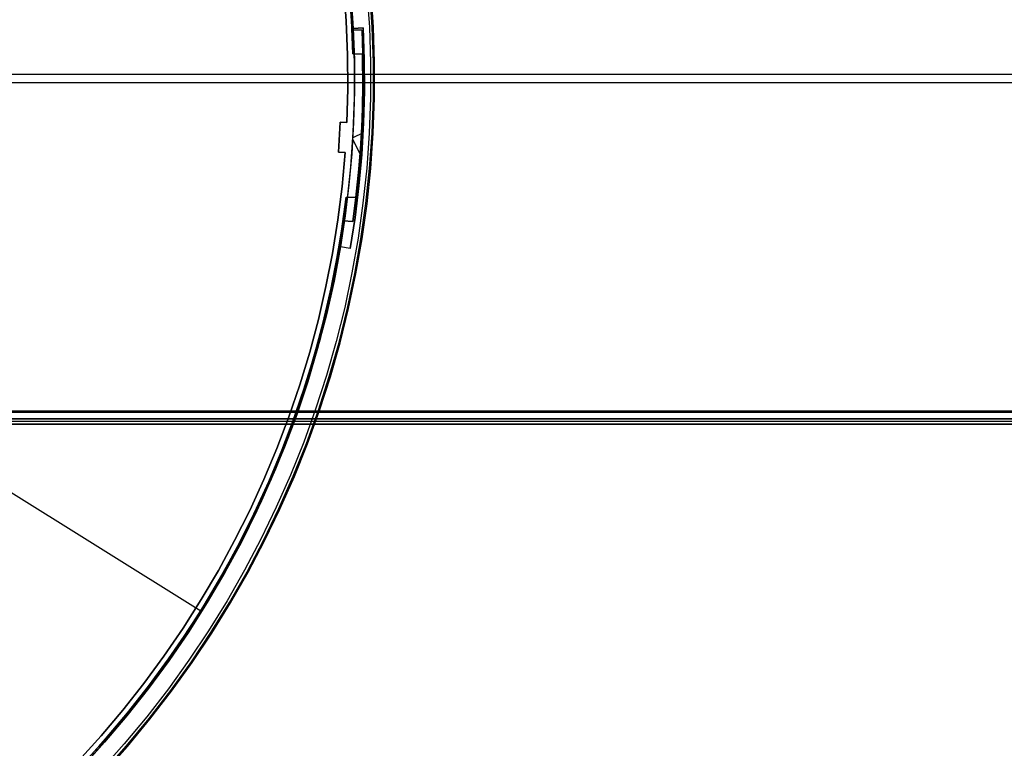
# Model space of a CAD drawing. Header units: millimetres. Extents: x 6038 to 7358, y -8545 to -7225.
# Tile 282 of 285: x 6798 to 6945, y -7985 to -7876. Entities that reach past the tile are written whole.
import ezdxf

# ---------------------------------------------------------------- set-up
doc = ezdxf.new("R2010")
doc.units = ezdxf.units.MM
doc.layers.add('color', color=7, linetype='Continuous')
doc.layers.add('luz', color=7, linetype='Continuous')

msp = doc.modelspace()

# ---------------------------------------------------------------- linework, layer by layer
at = {"color": 7, "true_color": 0xffffff}
for p, q in [((7358.32, -7884.02, 68.69), (6767.52, -7884.02, 68.69)), ((7358.32, -7885.26, 63.33), (6767.52, -7885.26, 63.33)), ((6728.32, -7934.2, 80.27), (7358.32, -7934.2, 80.27)), ((6728.32, -7934.2, 80.27), (7358.32, -7934.2, 80.27)), ((6728.32, -7934.43, 80.3), (7358.32, -7934.43, 80.3)), ((7358.32, -7935.4, 79.53), (6728.32, -7935.4, 79.53)), ((7358.32, -7935.4, 79.53), (6728.32, -7935.4, 79.53)), ((7358.32, -7935.44, 74.92), (6728.32, -7935.44, 74.92)), ((7358.32, -7935.44, 74.92), (6728.32, -7935.44, 74.92)), ((7358.32, -7935.8, 77.82), (6728.32, -7935.8, 77.82)), ((7358.32, -7936.19, 76.12), (6728.32, -7936.19, 76.12)), ((7358.32, -7936.19, 76.12), (6728.32, -7936.19, 76.12)), ((6728.32, -7936.22, 75.89), (7358.32, -7936.22, 75.89))]:
    msp.add_line(p, q, dxfattribs=at)
at = {"layer": 'color', "color": 254, "true_color": 0xcad1ee}
for p, q in [((6847.07, -7876.06, -11.27), (6846.69, -7871.03, -11.27)), ((6847.07, -7876.06, -11.27), (6846.69, -7871.03, -11.27)), ((6847.07, -7876.06, -30.6), (6846.69, -7871.03, -30.6)), ((6846.69, -7871.03, -20.93), (6847.07, -7876.06, -20.93)), ((6847.07, -7876.06, -30.6), (6846.69, -7871.03, -30.6)), ((6848.13, -7877.12, -35.8), (6847.78, -7871.96, -35.8)), ((6848.13, -7877.12, -35.8), (6847.78, -7871.96, -35.8)), ((6847.78, -7871.99, -30.6), (6848.13, -7877.16, -30.6)), ((6847.78, -7871.99, -33.2), (6848.13, -7877.16, -33.2)), ((6847.78, -7871.99, -30.6), (6848.13, -7877.16, -30.6)), ((6850.16, -7871.76, -10.54), (6850.52, -7877, -10.54)), ((6850.16, -7871.76, -10.54), (6850.52, -7877, -10.54)), ((6850.96, -7876.98, -10.91), (6850.6, -7871.72, -10.91)), ((6851.12, -7876.97, -11.46), (6850.77, -7871.7, -11.46)), ((6851.12, -7876.97, -35.8), (6850.77, -7871.7, -35.8)), ((6851.12, -7876.97, -11.46), (6850.77, -7871.7, -11.46)), ((6851.12, -7876.97, -35.8), (6850.77, -7871.7, -35.8)), ((6851.12, -7876.97, -23.63), (6850.77, -7871.7, -23.63)), ((6847.27, -7881.11, -11.27), (6847.07, -7876.06, -11.27)), ((6847.27, -7881.11, -11.27), (6847.07, -7876.06, -11.27)), ((6847.27, -7881.11, -30.6), (6847.07, -7876.06, -30.6)), ((6847.07, -7876.06, -20.93), (6847.27, -7881.11, -20.93)), ((6847.27, -7881.11, -30.6), (6847.07, -7876.06, -30.6)), ((6848.13, -7877.16, -30.6), (6849.61, -7877.09, -30.6)), ((6848.13, -7877.16, -34.1), (6849.61, -7877.09, -34.1)), ((6848.13, -7877.16, -30.6), (6849.61, -7877.09, -30.6)), ((6848.13, -7877.16, -34.1), (6849.61, -7877.09, -34.1)), ((6849.61, -7877.09, -32.35), (6848.13, -7877.16, -32.35)), ((6848.3, -7882.3, -35.8), (6848.13, -7877.12, -35.8)), ((6848.3, -7882.3, -35.8), (6848.13, -7877.12, -35.8)), ((6848.13, -7877.16, -34.1), (6848.29, -7881.83, -34.1)), ((6848.13, -7877.16, -30.6), (6848.13, -7877.16, -34.1)), ((6848.13, -7877.16, -34.1), (6848.29, -7881.83, -34.1)), ((6848.13, -7877.16, -30.6), (6848.13, -7877.16, -34.1)), ((6848.87, -7877.12, -34.1), (6848.87, -7877.12, -30.6)), ((6849.61, -7877.09, -30.6), (6849.77, -7881.8, -30.6)), ((6849.61, -7877.09, -30.6), (6849.77, -7881.8, -30.6)), ((6849.61, -7877.09, -34.1), (6849.61, -7877.09, -30.6)), ((6849.77, -7881.8, -34.1), (6849.61, -7877.09, -34.1)), ((6849.61, -7877.09, -32.35), (6849.77, -7881.8, -32.35)), ((6849.77, -7881.8, -34.1), (6849.61, -7877.09, -34.1)), ((6849.61, -7877.09, -34.1), (6849.61, -7877.09, -30.6)), ((6850.52, -7877, -10.54), (6850.69, -7882.26, -10.54)), ((6850.52, -7877, -10.54), (6850.69, -7882.26, -10.54)), ((6851.13, -7882.25, -10.91), (6850.96, -7876.98, -10.91)), ((6851.3, -7882.25, -11.46), (6851.12, -7876.97, -11.46)), ((6851.3, -7882.25, -35.8), (6851.12, -7876.97, -35.8)), ((6851.3, -7882.25, -11.46), (6851.12, -7876.97, -11.46)), ((6851.3, -7882.25, -35.8), (6851.12, -7876.97, -35.8)), ((6851.3, -7882.25, -23.63), (6851.12, -7876.97, -23.63)), ((6847.31, -7886.16, -11.27), (6847.27, -7881.11, -11.27)), ((6847.31, -7886.16, -11.27), (6847.27, -7881.11, -11.27)), ((6847.31, -7886.16, -30.6), (6847.27, -7881.11, -30.6)), ((6847.27, -7881.11, -20.93), (6847.31, -7886.16, -20.93)), ((6847.31, -7886.16, -30.6), (6847.27, -7881.11, -30.6)), ((6848.29, -7881.83, -34.1), (6848.31, -7886.51, -34.1)), ((6848.29, -7881.83, -34.1), (6848.31, -7886.51, -34.1)), ((6849.77, -7881.8, -30.6), (6849.79, -7886.53, -30.6)), ((6849.77, -7881.8, -30.6), (6849.79, -7886.53, -30.6)), ((6849.79, -7886.53, -34.1), (6849.77, -7881.8, -34.1)), ((6849.77, -7881.8, -32.35), (6849.79, -7886.53, -32.35)), ((6849.79, -7886.53, -34.1), (6849.77, -7881.8, -34.1)), ((6848.29, -7887.48, -35.8), (6848.3, -7882.3, -35.8)), ((6848.29, -7887.48, -35.8), (6848.3, -7882.3, -35.8)), ((6850.69, -7882.26, -10.54), (6850.68, -7887.52, -10.54)), ((6850.69, -7882.26, -10.54), (6850.68, -7887.52, -10.54)), ((6851.12, -7887.53, -10.91), (6851.13, -7882.25, -10.91)), ((6851.29, -7887.53, -11.46), (6851.3, -7882.25, -11.46)), ((6851.29, -7887.53, -35.8), (6851.3, -7882.25, -35.8)), ((6851.29, -7887.53, -11.46), (6851.3, -7882.25, -11.46)), ((6851.29, -7887.53, -35.8), (6851.3, -7882.25, -35.8)), ((6851.29, -7887.53, -23.63), (6851.3, -7882.25, -23.63)), ((6847.17, -7891.21, -11.27), (6847.31, -7886.16, -11.27)), ((6847.17, -7891.21, -11.27), (6847.31, -7886.16, -11.27)), ((6847.17, -7891.21, -30.6), (6847.31, -7886.16, -30.6)), ((6847.31, -7886.16, -20.93), (6847.17, -7891.21, -20.93)), ((6847.17, -7891.21, -30.6), (6847.31, -7886.16, -30.6)), ((6848.1, -7892.65, -35.8), (6848.29, -7887.48, -35.8)), ((6848.1, -7892.65, -35.8), (6848.29, -7887.48, -35.8)), ((6848.31, -7886.51, -34.1), (6848.17, -7891.18, -34.1)), ((6848.31, -7886.51, -34.1), (6848.17, -7891.18, -34.1)), ((6849.79, -7886.53, -30.6), (6849.66, -7891.24, -30.6)), ((6849.79, -7886.53, -30.6), (6849.66, -7891.24, -30.6)), ((6849.66, -7891.24, -34.1), (6849.79, -7886.53, -34.1)), ((6849.79, -7886.53, -32.35), (6849.66, -7891.24, -32.35)), ((6849.66, -7891.24, -34.1), (6849.79, -7886.53, -34.1)), ((6850.68, -7887.52, -10.54), (6850.49, -7892.78, -10.54)), ((6850.68, -7887.52, -10.54), (6850.49, -7892.78, -10.54)), ((6850.93, -7892.8, -10.91), (6851.12, -7887.53, -10.91)), ((6851.1, -7892.81, -11.46), (6851.29, -7887.53, -11.46)), ((6851.1, -7892.81, -35.8), (6851.29, -7887.53, -35.8)), ((6851.1, -7892.81, -11.46), (6851.29, -7887.53, -11.46)), ((6851.1, -7892.81, -35.8), (6851.29, -7887.53, -35.8)), ((6851.1, -7892.81, -23.63), (6851.29, -7887.53, -23.63)), ((6845.91, -7895.64, -10.84), (6846.17, -7891.15, -10.84)), ((6845.91, -7895.64, -10.84), (6846.17, -7891.15, -10.84)), ((6845.91, -7895.64, -30.6), (6846.17, -7891.15, -30.6)), ((6846.17, -7891.15, -20.72), (6845.91, -7895.64, -20.72)), ((6845.91, -7895.64, -30.6), (6846.17, -7891.15, -30.6)), ((6846.17, -7891.15, -10.84), (6847.17, -7891.21, -11.27)), ((6846.17, -7891.15, -30.6), (6846.17, -7891.15, -10.84)), ((6846.17, -7891.15, -30.6), (6847.17, -7891.21, -30.6)), ((6846.17, -7891.15, -30.6), (6846.17, -7891.15, -10.84)), ((6846.17, -7891.15, -30.6), (6847.17, -7891.21, -30.6)), ((6846.17, -7891.15, -10.84), (6847.17, -7891.21, -11.27)), ((6847.17, -7891.21, -20.72), (6846.17, -7891.15, -20.72)), ((6846.67, -7891.18, -30.6), (6846.67, -7891.18, -11.06)), ((6847.17, -7891.21, -11.27), (6847.17, -7891.21, -30.6)), ((6847.17, -7891.21, -11.27), (6847.17, -7891.21, -30.6)), ((6848.17, -7891.18, -34.1), (6847.9, -7895.85, -34.1)), ((6848.17, -7891.18, -34.1), (6847.9, -7895.85, -34.1)), ((6849.66, -7891.24, -30.6), (6849.38, -7895.96, -30.6)), ((6849.66, -7891.24, -30.6), (6849.38, -7895.96, -30.6)), ((6849.38, -7895.96, -34.1), (6849.66, -7891.24, -34.1)), ((6849.66, -7891.24, -32.35), (6849.38, -7895.96, -32.35)), ((6849.38, -7895.96, -34.1), (6849.66, -7891.24, -34.1)), ((6846.06, -7893.4, -10.84), (6846.06, -7893.4, -30.6)), ((6847.74, -7897.82, -35.8), (6848.1, -7892.65, -35.8)), ((6847.74, -7897.82, -35.8), (6848.1, -7892.65, -35.8)), ((6849.35, -7896.31, -34.1), (6848.04, -7893.7, -34.1)), ((6849.58, -7892.74, -34.1), (6848.06, -7893.51, -34.1)), ((6849.54, -7893.6, -30.6), (6849.54, -7893.6, -34.1)), ((6850.49, -7892.78, -10.54), (6850.12, -7898.03, -10.54)), ((6850.49, -7892.78, -10.54), (6850.12, -7898.03, -10.54)), ((6850.56, -7898.07, -10.91), (6850.93, -7892.8, -10.91)), ((6850.73, -7898.08, -11.46), (6851.1, -7892.81, -11.46)), ((6850.73, -7898.08, -35.8), (6851.1, -7892.81, -35.8)), ((6850.73, -7898.08, -11.46), (6851.1, -7892.81, -11.46)), ((6850.73, -7898.08, -35.8), (6851.1, -7892.81, -35.8)), ((6850.73, -7898.08, -23.63), (6851.1, -7892.81, -23.63)), ((6846.91, -7895.7, -11.27), (6845.91, -7895.64, -10.84)), ((6845.91, -7895.64, -10.84), (6845.91, -7895.64, -30.6)), ((6846.91, -7895.7, -30.6), (6845.91, -7895.64, -30.6)), ((6845.91, -7895.64, -10.84), (6845.91, -7895.64, -30.6)), ((6846.91, -7895.7, -11.27), (6845.91, -7895.64, -10.84)), ((6846.91, -7895.7, -30.6), (6845.91, -7895.64, -30.6)), ((6845.91, -7895.64, -20.72), (6846.91, -7895.7, -20.72)), ((6846.41, -7895.67, -30.6), (6846.41, -7895.67, -11.06)), ((6846.45, -7900.73, -11.27), (6846.91, -7895.7, -11.27)), ((6846.45, -7900.73, -11.27), (6846.91, -7895.7, -11.27)), ((6846.45, -7900.73, -30.6), (6846.91, -7895.7, -30.6)), ((6846.91, -7895.7, -20.93), (6846.45, -7900.73, -20.93)), ((6846.45, -7900.73, -30.6), (6846.91, -7895.7, -30.6)), ((6846.91, -7895.7, -30.6), (6846.91, -7895.7, -11.27)), ((6846.91, -7895.7, -30.6), (6846.91, -7895.7, -11.27)), ((6847.9, -7895.85, -34.1), (6847.48, -7900.5, -34.1)), ((6847.9, -7895.85, -34.1), (6847.48, -7900.5, -34.1)), ((6849.38, -7895.96, -30.6), (6848.95, -7900.66, -30.6)), ((6849.38, -7895.96, -30.6), (6848.95, -7900.66, -30.6)), ((6848.95, -7900.66, -34.1), (6849.38, -7895.96, -34.1)), ((6849.38, -7895.96, -32.35), (6848.95, -7900.66, -32.35)), ((6848.95, -7900.66, -34.1), (6849.38, -7895.96, -34.1)), ((6847.2, -7902.97, -35.8), (6847.74, -7897.82, -35.8)), ((6847.2, -7902.97, -35.8), (6847.74, -7897.82, -35.8)), ((6850.12, -7898.03, -10.54), (6849.57, -7903.26, -10.54)), ((6850.12, -7898.03, -10.54), (6849.57, -7903.26, -10.54)), ((6850.01, -7903.31, -10.91), (6850.56, -7898.07, -10.91)), ((6850.17, -7903.33, -11.46), (6850.73, -7898.08, -11.46)), ((6850.17, -7903.33, -35.8), (6850.73, -7898.08, -35.8)), ((6850.17, -7903.33, -11.46), (6850.73, -7898.08, -11.46)), ((6850.17, -7903.33, -35.8), (6850.73, -7898.08, -35.8)), ((6850.17, -7903.33, -23.63), (6850.73, -7898.08, -23.63)), ((6845.82, -7905.74, -11.27), (6846.45, -7900.73, -11.27)), ((6845.82, -7905.74, -11.27), (6846.45, -7900.73, -11.27)), ((6845.82, -7905.74, -30.6), (6846.45, -7900.73, -30.6)), ((6846.45, -7900.73, -20.93), (6845.82, -7905.74, -20.93)), ((6845.82, -7905.74, -30.6), (6846.45, -7900.73, -30.6)), ((6847.48, -7900.5, -34.1), (6846.91, -7905.14, -34.1)), ((6847.48, -7900.5, -34.1), (6846.91, -7905.14, -34.1)), ((6848.95, -7900.66, -30.6), (6848.38, -7905.35, -30.6)), ((6848.95, -7900.66, -30.6), (6848.38, -7905.35, -30.6)), ((6848.38, -7905.35, -34.1), (6848.95, -7900.66, -34.1)), ((6848.95, -7900.66, -32.35), (6848.38, -7905.35, -32.35)), ((6848.38, -7905.35, -34.1), (6848.95, -7900.66, -34.1)), ((6846.48, -7908.1, -35.8), (6847.2, -7902.97, -35.8)), ((6846.48, -7908.1, -35.8), (6847.2, -7902.97, -35.8)), ((6849.57, -7903.26, -10.54), (6848.84, -7908.47, -10.54)), ((6849.57, -7903.26, -10.54), (6848.84, -7908.47, -10.54)), ((6849.27, -7908.54, -10.91), (6850.01, -7903.31, -10.91)), ((6849.44, -7908.56, -11.46), (6850.17, -7903.33, -11.46)), ((6849.44, -7908.56, -35.8), (6850.17, -7903.33, -35.8)), ((6849.44, -7908.56, -11.46), (6850.17, -7903.33, -11.46)), ((6849.44, -7908.56, -35.8), (6850.17, -7903.33, -35.8)), ((6849.44, -7908.56, -23.63), (6850.17, -7903.33, -23.63)), ((6846.91, -7905.14, -34.1), (6846.2, -7909.76, -34.1)), ((6846.91, -7905.14, -34.1), (6846.2, -7909.76, -34.1)), ((6848.38, -7905.35, -30.6), (6847.66, -7910.01, -30.6)), ((6848.38, -7905.35, -30.6), (6847.66, -7910.01, -30.6)), ((6847.66, -7910.01, -34.1), (6848.38, -7905.35, -34.1)), ((6848.38, -7905.35, -32.35), (6847.66, -7910.01, -32.35)), ((6847.66, -7910.01, -34.1), (6848.38, -7905.35, -34.1)), ((6845.02, -7910.73, -11.27), (6845.82, -7905.74, -11.27)), ((6845.02, -7910.73, -11.27), (6845.82, -7905.74, -11.27)), ((6845.02, -7910.73, -30.6), (6845.82, -7905.74, -30.6)), ((6845.82, -7905.74, -20.93), (6845.02, -7910.73, -20.93)), ((6845.02, -7910.73, -30.6), (6845.82, -7905.74, -30.6)), ((6845.58, -7913.2, -35.8), (6846.48, -7908.1, -35.8)), ((6845.58, -7913.2, -35.8), (6846.48, -7908.1, -35.8)), ((6846.2, -7909.76, -30.6), (6845.25, -7914.86, -30.6)), ((6846.2, -7909.76, -33.2), (6845.25, -7914.86, -33.2)), ((6846.2, -7909.76, -30.6), (6845.25, -7914.86, -30.6)), ((6846.2, -7909.76, -34.1), (6846.2, -7909.76, -30.6)), ((6847.66, -7910.01, -30.6), (6846.2, -7909.76, -30.6)), ((6846.2, -7909.76, -34.1), (6846.2, -7909.76, -30.6)), ((6847.66, -7910.01, -34.1), (6846.2, -7909.76, -34.1)), ((6847.66, -7910.01, -30.6), (6846.2, -7909.76, -30.6)), ((6847.66, -7910.01, -32.35), (6846.2, -7909.76, -32.35)), ((6847.66, -7910.01, -34.1), (6846.2, -7909.76, -34.1)), ((6848.84, -7908.47, -10.54), (6847.93, -7913.65, -10.54)), ((6848.84, -7908.47, -10.54), (6847.93, -7913.65, -10.54)), ((6848.36, -7913.73, -10.91), (6849.27, -7908.54, -10.91)), ((6848.52, -7913.77, -11.46), (6849.44, -7908.56, -11.46)), ((6848.52, -7913.77, -35.8), (6849.44, -7908.56, -35.8)), ((6848.52, -7913.77, -11.46), (6849.44, -7908.56, -11.46)), ((6848.52, -7913.77, -35.8), (6849.44, -7908.56, -35.8)), ((6848.52, -7913.77, -23.63), (6849.44, -7908.56, -23.63)), ((6844.05, -7915.69, -11.27), (6845.02, -7910.73, -11.27)), ((6844.05, -7915.69, -11.27), (6845.02, -7910.73, -11.27)), ((6844.05, -7915.69, -30.6), (6845.02, -7910.73, -30.6)), ((6845.02, -7910.73, -20.93), (6844.05, -7915.69, -20.93)), ((6844.05, -7915.69, -30.6), (6845.02, -7910.73, -30.6)), ((6846.93, -7909.89, -34.1), (6846.93, -7909.89, -30.6)), ((6847.66, -7910.01, -30.6), (6847.66, -7910.01, -34.1)), ((6847.66, -7910.01, -30.6), (6847.66, -7910.01, -34.1)), ((6844.51, -7918.26, -35.8), (6845.58, -7913.2, -35.8)), ((6844.51, -7918.26, -35.8), (6845.58, -7913.2, -35.8)), ((6847.93, -7913.65, -10.54), (6846.84, -7918.8, -10.54)), ((6847.93, -7913.65, -10.54), (6846.84, -7918.8, -10.54)), ((6847.27, -7918.9, -10.91), (6848.36, -7913.73, -10.91)), ((6847.43, -7918.93, -11.46), (6848.52, -7913.77, -11.46)), ((6847.43, -7918.93, -35.8), (6848.52, -7913.77, -35.8)), ((6847.43, -7918.93, -11.46), (6848.52, -7913.77, -11.46)), ((6847.43, -7918.93, -35.8), (6848.52, -7913.77, -35.8)), ((6847.43, -7918.93, -23.63), (6848.52, -7913.77, -23.63)), ((6842.92, -7920.61, -11.27), (6844.05, -7915.69, -11.27)), ((6842.92, -7920.61, -11.27), (6844.05, -7915.69, -11.27)), ((6842.92, -7920.61, -30.6), (6844.05, -7915.69, -30.6)), ((6844.05, -7915.69, -20.93), (6842.92, -7920.61, -20.93)), ((6842.92, -7920.61, -30.6), (6844.05, -7915.69, -30.6)), ((6845.25, -7914.86, -30.6), (6844.12, -7919.91, -30.6)), ((6845.25, -7914.86, -33.2), (6844.12, -7919.91, -33.2)), ((6845.25, -7914.86, -30.6), (6844.12, -7919.91, -30.6)), ((6843.26, -7923.29, -35.8), (6844.51, -7918.26, -35.8)), ((6843.26, -7923.29, -35.8), (6844.51, -7918.26, -35.8)), ((6844.12, -7919.91, -30.6), (6842.81, -7924.93, -30.6)), ((6844.12, -7919.91, -33.2), (6842.81, -7924.93, -33.2)), ((6844.12, -7919.91, -30.6), (6842.81, -7924.93, -30.6)), ((6846.84, -7918.8, -10.54), (6845.57, -7923.9, -10.54)), ((6846.84, -7918.8, -10.54), (6845.57, -7923.9, -10.54)), ((6846, -7924.02, -10.91), (6847.27, -7918.9, -10.91)), ((6846.16, -7924.06, -11.46), (6847.43, -7918.93, -11.46)), ((6846.16, -7924.06, -35.8), (6847.43, -7918.93, -35.8)), ((6846.16, -7924.06, -11.46), (6847.43, -7918.93, -11.46)), ((6846.16, -7924.06, -35.8), (6847.43, -7918.93, -35.8)), ((6846.16, -7924.06, -23.63), (6847.43, -7918.93, -23.63)), ((6841.62, -7925.49, -11.27), (6842.92, -7920.61, -11.27)), ((6841.62, -7925.49, -11.27), (6842.92, -7920.61, -11.27)), ((6841.62, -7925.49, -30.6), (6842.92, -7920.61, -30.6)), ((6842.92, -7920.61, -20.93), (6841.62, -7925.49, -20.93)), ((6841.62, -7925.49, -30.6), (6842.92, -7920.61, -30.6)), ((6841.84, -7928.27, -35.8), (6843.26, -7923.29, -35.8)), ((6841.84, -7928.27, -35.8), (6843.26, -7923.29, -35.8)), ((6845.57, -7923.9, -10.54), (6844.13, -7928.96, -10.54)), ((6845.57, -7923.9, -10.54), (6844.13, -7928.96, -10.54)), ((6844.55, -7929.09, -10.91), (6846, -7924.02, -10.91)), ((6844.71, -7929.14, -11.46), (6846.16, -7924.06, -11.46)), ((6844.71, -7929.14, -35.8), (6846.16, -7924.06, -35.8)), ((6844.71, -7929.14, -11.46), (6846.16, -7924.06, -11.46)), ((6844.71, -7929.14, -35.8), (6846.16, -7924.06, -35.8)), ((6844.71, -7929.14, -23.63), (6846.16, -7924.06, -23.63)), ((6840.15, -7930.32, -11.27), (6841.62, -7925.49, -11.27)), ((6840.15, -7930.32, -11.27), (6841.62, -7925.49, -11.27)), ((6840.15, -7930.32, -30.6), (6841.62, -7925.49, -30.6)), ((6841.62, -7925.49, -20.93), (6840.15, -7930.32, -20.93)), ((6840.15, -7930.32, -30.6), (6841.62, -7925.49, -30.6)), ((6842.81, -7924.93, -30.6), (6841.34, -7929.89, -30.6)), ((6842.81, -7924.93, -33.2), (6841.34, -7929.89, -33.2)), ((6842.81, -7924.93, -30.6), (6841.34, -7929.89, -30.6)), ((6840.25, -7933.19, -35.8), (6841.84, -7928.27, -35.8)), ((6840.25, -7933.19, -35.8), (6841.84, -7928.27, -35.8)), ((6844.13, -7928.96, -10.54), (6842.51, -7933.97, -10.54)), ((6844.13, -7928.96, -10.54), (6842.51, -7933.97, -10.54)), ((6838.52, -7935.1, -11.27), (6840.15, -7930.32, -11.27)), ((6838.52, -7935.1, -11.27), (6840.15, -7930.32, -11.27)), ((6838.52, -7935.1, -30.6), (6840.15, -7930.32, -30.6)), ((6840.15, -7930.32, -20.93), (6838.52, -7935.1, -20.93)), ((6838.52, -7935.1, -30.6), (6840.15, -7930.32, -30.6)), ((6841.34, -7929.89, -30.6), (6839.69, -7934.81, -30.6)), ((6841.34, -7929.89, -33.2), (6839.69, -7934.81, -33.2)), ((6841.34, -7929.89, -30.6), (6839.69, -7934.81, -30.6)), ((6842.93, -7934.11, -10.91), (6844.55, -7929.09, -10.91)), ((6843.09, -7934.17, -11.46), (6844.71, -7929.14, -11.46)), ((6843.09, -7934.17, -35.8), (6844.71, -7929.14, -35.8)), ((6843.09, -7934.17, -11.46), (6844.71, -7929.14, -11.46)), ((6843.09, -7934.17, -35.8), (6844.71, -7929.14, -35.8)), ((6843.09, -7934.17, -23.63), (6844.71, -7929.14, -23.63)), ((6838.49, -7938.06, -35.8), (6840.25, -7933.19, -35.8)), ((6838.49, -7938.06, -35.8), (6840.25, -7933.19, -35.8)), ((6839.69, -7934.81, -30.6), (6837.87, -7939.66, -30.6)), ((6839.69, -7934.81, -33.2), (6837.87, -7939.66, -33.2)), ((6839.69, -7934.81, -30.6), (6837.87, -7939.66, -30.6)), ((6842.51, -7933.97, -10.54), (6840.73, -7938.92, -10.54)), ((6842.51, -7933.97, -10.54), (6840.73, -7938.92, -10.54)), ((6841.14, -7939.07, -10.91), (6842.93, -7934.11, -10.91)), ((6841.29, -7939.13, -11.46), (6843.09, -7934.17, -11.46)), ((6841.29, -7939.13, -35.8), (6843.09, -7934.17, -35.8)), ((6841.29, -7939.13, -11.46), (6843.09, -7934.17, -11.46)), ((6841.29, -7939.13, -35.8), (6843.09, -7934.17, -35.8)), ((6841.29, -7939.13, -23.63), (6843.09, -7934.17, -23.63)), ((6836.73, -7939.83, -11.27), (6838.52, -7935.1, -11.27)), ((6836.73, -7939.83, -11.27), (6838.52, -7935.1, -11.27)), ((6836.73, -7939.83, -30.6), (6838.52, -7935.1, -30.6)), ((6838.52, -7935.1, -20.93), (6836.73, -7939.83, -20.93)), ((6836.73, -7939.83, -30.6), (6838.52, -7935.1, -30.6)), ((6836.56, -7942.87, -35.8), (6838.49, -7938.06, -35.8)), ((6836.56, -7942.87, -35.8), (6838.49, -7938.06, -35.8)), ((6840.73, -7938.92, -10.54), (6838.77, -7943.8, -10.54)), ((6840.73, -7938.92, -10.54), (6838.77, -7943.8, -10.54)), ((6839.18, -7943.97, -10.91), (6841.14, -7939.07, -10.91)), ((6839.33, -7944.04, -11.46), (6841.29, -7939.13, -11.46)), ((6839.33, -7944.04, -35.8), (6841.29, -7939.13, -35.8)), ((6839.33, -7944.04, -11.46), (6841.29, -7939.13, -11.46)), ((6839.33, -7944.04, -35.8), (6841.29, -7939.13, -35.8)), ((6839.33, -7944.04, -23.63), (6841.29, -7939.13, -23.63)), ((6834.78, -7944.49, -11.27), (6836.73, -7939.83, -11.27)), ((6834.78, -7944.49, -11.27), (6836.73, -7939.83, -11.27)), ((6834.78, -7944.49, -30.6), (6836.73, -7939.83, -30.6)), ((6836.73, -7939.83, -20.93), (6834.78, -7944.49, -20.93)), ((6834.78, -7944.49, -30.6), (6836.73, -7939.83, -30.6)), ((6837.87, -7939.66, -30.6), (6835.89, -7944.44, -30.6)), ((6837.87, -7939.66, -33.2), (6835.89, -7944.44, -33.2)), ((6837.87, -7939.66, -30.6), (6835.89, -7944.44, -30.6)), ((6834.47, -7947.61, -35.8), (6836.56, -7942.87, -35.8)), ((6834.47, -7947.61, -35.8), (6836.56, -7942.87, -35.8)), ((6832.68, -7949.08, -11.27), (6834.78, -7944.49, -11.27)), ((6832.68, -7949.08, -11.27), (6834.78, -7944.49, -11.27)), ((6832.68, -7949.08, -30.6), (6834.78, -7944.49, -30.6)), ((6834.78, -7944.49, -20.93), (6832.68, -7949.08, -20.93)), ((6832.68, -7949.08, -30.6), (6834.78, -7944.49, -30.6)), ((6835.89, -7944.44, -30.6), (6833.74, -7949.16, -30.6)), ((6835.89, -7944.44, -33.2), (6833.74, -7949.16, -33.2)), ((6835.89, -7944.44, -30.6), (6833.74, -7949.16, -30.6)), ((6838.77, -7943.8, -10.54), (6836.64, -7948.61, -10.54)), ((6838.77, -7943.8, -10.54), (6836.64, -7948.61, -10.54)), ((6837.04, -7948.8, -10.91), (6839.18, -7943.97, -10.91)), ((6837.19, -7948.87, -11.46), (6839.33, -7944.04, -11.46)), ((6837.19, -7948.87, -35.8), (6839.33, -7944.04, -35.8)), ((6837.19, -7948.87, -11.46), (6839.33, -7944.04, -11.46)), ((6837.19, -7948.87, -35.8), (6839.33, -7944.04, -35.8)), ((6837.19, -7948.87, -23.63), (6839.33, -7944.04, -23.63)), ((6832.22, -7952.27, -35.8), (6834.47, -7947.61, -35.8)), ((6832.22, -7952.27, -35.8), (6834.47, -7947.61, -35.8)), ((6830.42, -7953.59, -11.27), (6832.68, -7949.08, -11.27)), ((6830.42, -7953.59, -11.27), (6832.68, -7949.08, -11.27)), ((6830.42, -7953.59, -30.6), (6832.68, -7949.08, -30.6)), ((6832.68, -7949.08, -20.93), (6830.42, -7953.59, -20.93)), ((6830.42, -7953.59, -30.6), (6832.68, -7949.08, -30.6)), ((6833.74, -7949.16, -30.6), (6831.44, -7953.8, -30.6)), ((6833.74, -7949.16, -33.2), (6831.44, -7953.8, -33.2)), ((6833.74, -7949.16, -30.6), (6831.44, -7953.8, -30.6)), ((6836.64, -7948.61, -10.54), (6834.35, -7953.35, -10.54)), ((6836.64, -7948.61, -10.54), (6834.35, -7953.35, -10.54)), ((6834.75, -7953.55, -10.91), (6837.04, -7948.8, -10.91)), ((6834.9, -7953.62, -11.46), (6837.19, -7948.87, -11.46)), ((6834.9, -7953.62, -35.8), (6837.19, -7948.87, -35.8)), ((6834.9, -7953.62, -11.46), (6837.19, -7948.87, -11.46)), ((6834.9, -7953.62, -35.8), (6837.19, -7948.87, -35.8)), ((6834.9, -7953.62, -23.63), (6837.19, -7948.87, -23.63)), ((6829.8, -7956.85, -35.8), (6832.22, -7952.27, -35.8)), ((6829.8, -7956.85, -35.8), (6832.22, -7952.27, -35.8)), ((6828, -7958.03, -11.27), (6830.42, -7953.59, -11.27)), ((6828, -7958.03, -11.27), (6830.42, -7953.59, -11.27)), ((6828, -7958.03, -30.6), (6830.42, -7953.59, -30.6)), ((6830.42, -7953.59, -20.93), (6828, -7958.03, -20.93)), ((6828, -7958.03, -30.6), (6830.42, -7953.59, -30.6)), ((6831.44, -7953.8, -30.6), (6828.97, -7958.36, -30.6)), ((6831.44, -7953.8, -33.2), (6828.97, -7958.36, -33.2)), ((6831.44, -7953.8, -30.6), (6828.97, -7958.36, -30.6)), ((6834.35, -7953.35, -10.54), (6831.9, -7958, -10.54)), ((6834.35, -7953.35, -10.54), (6831.9, -7958, -10.54)), ((6832.29, -7958.22, -10.91), (6834.75, -7953.55, -10.91)), ((6832.43, -7958.3, -11.46), (6834.9, -7953.62, -11.46)), ((6832.43, -7958.3, -35.8), (6834.9, -7953.62, -35.8)), ((6832.43, -7958.3, -11.46), (6834.9, -7953.62, -11.46)), ((6832.43, -7958.3, -35.8), (6834.9, -7953.62, -35.8)), ((6832.43, -7958.3, -23.63), (6834.9, -7953.62, -23.63)), ((6827.24, -7961.35, -35.8), (6829.8, -7956.85, -35.8)), ((6827.24, -7961.35, -35.8), (6829.8, -7956.85, -35.8)), ((6825.44, -7962.38, -11.27), (6828, -7958.03, -11.27)), ((6825.44, -7962.38, -11.27), (6828, -7958.03, -11.27)), ((6825.44, -7962.38, -30.6), (6828, -7958.03, -30.6)), ((6828, -7958.03, -20.93), (6825.44, -7962.38, -20.93)), ((6825.44, -7962.38, -30.6), (6828, -7958.03, -30.6)), ((6831.9, -7958, -10.54), (6829.29, -7962.57, -10.54)), ((6831.9, -7958, -10.54), (6829.29, -7962.57, -10.54)), ((6829.67, -7962.8, -10.91), (6832.29, -7958.22, -10.91)), ((6829.81, -7962.88, -11.46), (6832.43, -7958.3, -11.46)), ((6829.81, -7962.88, -35.8), (6832.43, -7958.3, -35.8)), ((6829.81, -7962.88, -11.46), (6832.43, -7958.3, -11.46)), ((6829.81, -7962.88, -35.8), (6832.43, -7958.3, -35.8)), ((6829.81, -7962.88, -23.63), (6832.43, -7958.3, -23.63)), ((6828.97, -7958.36, -30.6), (6826.35, -7962.82, -30.6)), ((6828.97, -7958.36, -33.2), (6826.35, -7962.82, -33.2)), ((6828.97, -7958.36, -30.6), (6826.35, -7962.82, -30.6)), ((6822.74, -7966.65, -11.27), (6825.44, -7962.38, -11.27)), ((6822.74, -7966.65, -11.27), (6825.44, -7962.38, -11.27)), ((6822.74, -7966.65, -30.6), (6825.44, -7962.38, -30.6)), ((6825.44, -7962.38, -20.93), (6822.74, -7966.65, -20.93)), ((6822.74, -7966.65, -30.6), (6825.44, -7962.38, -30.6)), ((6824.51, -7965.75, -35.8), (6827.24, -7961.35, -35.8)), ((6824.51, -7965.75, -35.8), (6827.24, -7961.35, -35.8)), ((6829.29, -7962.57, -10.54), (6826.52, -7967.04, -10.54)), ((6829.29, -7962.57, -10.54), (6826.52, -7967.04, -10.54)), ((6826.35, -7962.82, -30.6), (6823.57, -7967.2, -30.6)), ((6826.35, -7962.82, -33.2), (6823.57, -7967.2, -33.2)), ((6826.35, -7962.82, -30.6), (6823.57, -7967.2, -30.6)), ((6826.9, -7967.28, -10.91), (6829.67, -7962.8, -10.91)), ((6827.04, -7967.37, -11.46), (6829.81, -7962.88, -11.46)), ((6827.04, -7967.37, -35.8), (6829.81, -7962.88, -35.8)), ((6827.04, -7967.37, -11.46), (6829.81, -7962.88, -11.46)), ((6827.04, -7967.37, -35.8), (6829.81, -7962.88, -35.8)), ((6827.04, -7967.37, -23.63), (6829.81, -7962.88, -23.63)), ((6819.88, -7970.82, -11.27), (6822.74, -7966.65, -11.27)), ((6819.88, -7970.82, -11.27), (6822.74, -7966.65, -11.27)), ((6819.88, -7970.82, -30.6), (6822.74, -7966.65, -30.6)), ((6822.74, -7966.65, -20.93), (6819.88, -7970.82, -20.93)), ((6819.88, -7970.82, -30.6), (6822.74, -7966.65, -30.6)), ((6821.64, -7970.06, -35.8), (6824.51, -7965.75, -35.8)), ((6821.64, -7970.06, -35.8), (6824.51, -7965.75, -35.8)), ((6826.52, -7967.04, -10.54), (6823.6, -7971.42, -10.54)), ((6826.52, -7967.04, -10.54), (6823.6, -7971.42, -10.54)), ((6823.57, -7967.2, -30.6), (6820.65, -7971.47, -30.6)), ((6823.57, -7967.2, -33.2), (6820.65, -7971.47, -33.2)), ((6823.57, -7967.2, -30.6), (6820.65, -7971.47, -30.6)), ((6823.97, -7971.67, -10.91), (6826.9, -7967.28, -10.91)), ((6824.1, -7971.77, -11.46), (6827.04, -7967.37, -11.46)), ((6824.1, -7971.77, -35.8), (6827.04, -7967.37, -35.8)), ((6824.1, -7971.77, -11.46), (6827.04, -7967.37, -11.46)), ((6824.1, -7971.77, -35.8), (6827.04, -7967.37, -35.8)), ((6824.1, -7971.77, -23.63), (6827.04, -7967.37, -23.63)), ((6818.62, -7974.26, -35.8), (6821.64, -7970.06, -35.8)), ((6818.62, -7974.26, -35.8), (6821.64, -7970.06, -35.8)), ((6816.9, -7974.89, -11.27), (6819.88, -7970.82, -11.27)), ((6816.9, -7974.89, -11.27), (6819.88, -7970.82, -11.27)), ((6816.9, -7974.89, -30.6), (6819.88, -7970.82, -30.6)), ((6819.88, -7970.82, -20.93), (6816.9, -7974.89, -20.93)), ((6816.9, -7974.89, -30.6), (6819.88, -7970.82, -30.6)), ((6820.65, -7971.47, -30.6), (6817.57, -7975.65, -30.6)), ((6820.65, -7971.47, -33.2), (6817.57, -7975.65, -33.2)), ((6820.65, -7971.47, -30.6), (6817.57, -7975.65, -30.6)), ((6823.6, -7971.42, -10.54), (6820.54, -7975.69, -10.54)), ((6823.6, -7971.42, -10.54), (6820.54, -7975.69, -10.54)), ((6820.89, -7975.96, -10.91), (6823.97, -7971.67, -10.91)), ((6821.02, -7976.06, -11.46), (6824.1, -7971.77, -11.46)), ((6821.02, -7976.06, -35.8), (6824.1, -7971.77, -35.8)), ((6821.02, -7976.06, -11.46), (6824.1, -7971.77, -11.46)), ((6821.02, -7976.06, -35.8), (6824.1, -7971.77, -35.8)), ((6821.02, -7976.06, -23.63), (6824.1, -7971.77, -23.63)), ((6815.45, -7978.36, -35.8), (6818.62, -7974.26, -35.8)), ((6815.45, -7978.36, -35.8), (6818.62, -7974.26, -35.8)), ((6813.77, -7978.86, -11.27), (6816.9, -7974.89, -11.27)), ((6813.77, -7978.86, -11.27), (6816.9, -7974.89, -11.27)), ((6813.77, -7978.86, -30.6), (6816.9, -7974.89, -30.6)), ((6816.9, -7974.89, -20.93), (6813.77, -7978.86, -20.93)), ((6813.77, -7978.86, -30.6), (6816.9, -7974.89, -30.6)), ((6817.57, -7975.65, -30.6), (6814.36, -7979.71, -30.6)), ((6817.57, -7975.65, -33.2), (6814.36, -7979.71, -33.2)), ((6817.57, -7975.65, -30.6), (6814.36, -7979.71, -30.6)), ((6820.54, -7975.69, -10.54), (6817.32, -7979.86, -10.54)), ((6820.54, -7975.69, -10.54), (6817.32, -7979.86, -10.54)), ((6817.67, -7980.13, -10.91), (6820.89, -7975.96, -10.91)), ((6817.8, -7980.24, -11.46), (6821.02, -7976.06, -11.46)), ((6817.8, -7980.24, -35.8), (6821.02, -7976.06, -35.8)), ((6817.8, -7980.24, -11.46), (6821.02, -7976.06, -11.46)), ((6817.8, -7980.24, -35.8), (6821.02, -7976.06, -35.8)), ((6817.8, -7980.24, -23.63), (6821.02, -7976.06, -23.63)), ((6810.51, -7982.72, -11.27), (6813.77, -7978.86, -11.27)), ((6810.51, -7982.72, -11.27), (6813.77, -7978.86, -11.27)), ((6810.51, -7982.72, -30.6), (6813.77, -7978.86, -30.6)), ((6813.77, -7978.86, -20.93), (6810.51, -7982.72, -20.93)), ((6810.51, -7982.72, -30.6), (6813.77, -7978.86, -30.6)), ((6812.15, -7982.35, -35.8), (6815.45, -7978.36, -35.8)), ((6812.15, -7982.35, -35.8), (6815.45, -7978.36, -35.8)), ((6814.36, -7979.71, -30.6), (6811.01, -7983.66, -30.6)), ((6814.36, -7979.71, -33.2), (6811.01, -7983.66, -33.2)), ((6814.36, -7979.71, -30.6), (6811.01, -7983.66, -30.6)), ((6817.32, -7979.86, -10.54), (6813.96, -7983.91, -10.54)), ((6817.32, -7979.86, -10.54), (6813.96, -7983.91, -10.54)), ((6814.3, -7984.2, -10.91), (6817.67, -7980.13, -10.91)), ((6814.43, -7984.3, -11.46), (6817.8, -7980.24, -11.46)), ((6814.43, -7984.3, -35.8), (6817.8, -7980.24, -35.8)), ((6814.43, -7984.3, -11.46), (6817.8, -7980.24, -11.46)), ((6814.43, -7984.3, -35.8), (6817.8, -7980.24, -35.8)), ((6814.43, -7984.3, -23.63), (6817.8, -7980.24, -23.63)), ((6807.12, -7986.46, -11.27), (6810.51, -7982.72, -11.27)), ((6807.12, -7986.46, -11.27), (6810.51, -7982.72, -11.27)), ((6807.12, -7986.46, -30.6), (6810.51, -7982.72, -30.6)), ((6810.51, -7982.72, -20.93), (6807.12, -7986.46, -20.93)), ((6807.12, -7986.46, -30.6), (6810.51, -7982.72, -30.6)), ((6808.71, -7986.22, -35.8), (6812.15, -7982.35, -35.8)), ((6808.71, -7986.22, -35.8), (6812.15, -7982.35, -35.8)), ((6811.01, -7983.66, -30.6), (6807.52, -7987.5, -30.6)), ((6811.01, -7983.66, -33.2), (6807.52, -7987.5, -33.2)), ((6811.01, -7983.66, -30.6), (6807.52, -7987.5, -30.6)), ((6813.96, -7983.91, -10.54), (6810.47, -7987.84, -10.54)), ((6813.96, -7983.91, -10.54), (6810.47, -7987.84, -10.54)), ((6810.79, -7988.14, -10.91), (6814.3, -7984.2, -10.91)), ((6810.92, -7988.25, -11.46), (6814.43, -7984.3, -11.46)), ((6810.92, -7988.25, -35.8), (6814.43, -7984.3, -35.8)), ((6810.92, -7988.25, -11.46), (6814.43, -7984.3, -11.46)), ((6810.92, -7988.25, -35.8), (6814.43, -7984.3, -35.8)), ((6810.92, -7988.25, -23.63), (6814.43, -7984.3, -23.63))]:
    msp.add_line(p, q, dxfattribs=at)
at = {"layer": 'luz', "color": 254, "true_color": 0xcad1ee}
for p, q in [((6571.28, -7805.29, -34.05), (6825.36, -7964.04, -34.05)), ((6571.28, -7805.29, -32.55), (6825.36, -7964.04, -32.55)), ((6847.47, -7870.8, -31.05), (6847.86, -7875.86, -31.05)), ((6847.6, -7872.26, -32.55), (6847.94, -7877.38, -32.55)), ((6847.94, -7877.38, -32.55), (6847.6, -7872.26, -32.55)), ((6847.61, -7872.32, -34.05), (6847.94, -7877.38, -34.05)), ((6847.61, -7872.32, -33.3), (6847.94, -7877.38, -33.3)), ((6847.86, -7875.86, -31.05), (6848.07, -7880.93, -31.05)), ((6848.07, -7880.93, -31.8), (6847.86, -7875.86, -31.8)), ((6847.94, -7877.38, -32.55), (6849.39, -7877.43, -32.55)), ((6847.94, -7877.38, -34.05), (6849.39, -7877.43, -34.05)), ((6847.94, -7877.38, -34.05), (6847.94, -7877.38, -32.55)), ((6849.39, -7877.43, -33.3), (6847.94, -7877.38, -33.3)), ((6848.07, -7880.93, -32.55), (6847.94, -7877.38, -32.55)), ((6848.67, -7877.4, -34.05), (6848.67, -7877.4, -32.55)), ((6849.39, -7877.43, -34.05), (6849.55, -7882.43, -34.05)), ((6849.39, -7877.43, -34.05), (6849.39, -7877.43, -32.55)), ((6849.39, -7877.43, -32.55), (6849.52, -7881.01, -32.55)), ((6849.39, -7877.43, -33.3), (6849.55, -7882.43, -33.3)), ((6849.52, -7881.01, -32.55), (6848.07, -7880.93, -32.55)), ((6848.07, -7880.93, -32.55), (6848.07, -7880.93, -31.05)), ((6848.07, -7880.93, -31.05), (6849.52, -7881.01, -31.05)), ((6849.52, -7881.01, -31.8), (6848.07, -7880.93, -31.8)), ((6848.8, -7880.97, -32.55), (6848.8, -7880.97, -31.05)), ((6849.52, -7881.01, -32.55), (6849.57, -7885.3, -32.55)), ((6849.52, -7881.01, -32.55), (6849.52, -7881.01, -31.05)), ((6849.52, -7881.01, -31.05), (6849.56, -7886.02, -31.05)), ((6849.57, -7885.3, -32.55), (6849.52, -7881.01, -32.55)), ((6849.56, -7886.02, -31.8), (6849.52, -7881.01, -31.8)), ((6849.55, -7882.43, -34.05), (6849.54, -7887.44, -34.05)), ((6849.55, -7882.43, -33.3), (6849.54, -7887.44, -33.3)), ((6849.56, -7886.02, -31.05), (6849.43, -7891.02, -31.05)), ((6849.43, -7891.02, -31.8), (6849.56, -7886.02, -31.8)), ((6849.57, -7885.3, -32.55), (6849.49, -7889.59, -32.55)), ((6849.49, -7889.59, -32.55), (6849.57, -7885.3, -32.55)), ((6849.54, -7887.44, -34.05), (6849.37, -7892.44, -34.05)), ((6849.54, -7887.44, -33.3), (6849.37, -7892.44, -33.3)), ((6849.49, -7889.59, -32.55), (6849.29, -7893.87, -32.55)), ((6849.29, -7893.87, -32.55), (6849.49, -7889.59, -32.55)), ((6849.47, -7889.94, -32.55), (6849.47, -7889.94, -34.05)), ((6849.43, -7891.02, -31.05), (6849.14, -7896.02, -31.05)), ((6849.14, -7896.02, -31.8), (6849.43, -7891.02, -31.8)), ((6849.37, -7892.44, -34.05), (6849.03, -7897.43, -34.05)), ((6849.37, -7892.44, -33.3), (6849.03, -7897.43, -33.3)), ((6849.31, -7893.52, -32.55), (6849.31, -7893.52, -31.05)), ((6849.29, -7893.87, -32.55), (6848.96, -7898.15, -32.55)), ((6848.96, -7898.15, -32.55), (6849.29, -7893.87, -32.55)), ((6849.14, -7896.02, -31.05), (6848.68, -7901, -31.05)), ((6848.68, -7901, -31.8), (6849.14, -7896.02, -31.8)), ((6849.03, -7897.43, -34.05), (6848.52, -7902.41, -34.05)), ((6849.03, -7897.43, -33.3), (6848.52, -7902.41, -33.3)), ((6848.96, -7898.15, -32.55), (6848.52, -7902.41, -32.55)), ((6848.52, -7902.41, -32.55), (6848.96, -7898.15, -32.55)), ((6848.68, -7901, -31.05), (6848.06, -7905.97, -31.05)), ((6848.06, -7905.97, -31.8), (6848.68, -7901, -31.8)), ((6846.38, -7907.39, -34.05), (6847.07, -7902.36, -34.05)), ((6847.07, -7902.36, -33.3), (6846.38, -7907.39, -33.3)), ((6847.07, -7902.36, -32.55), (6846.61, -7905.88, -32.55)), ((6847.07, -7902.36, -34.05), (6847.07, -7902.36, -32.55)), ((6848.52, -7902.41, -32.55), (6847.07, -7902.36, -32.55)), ((6848.52, -7902.41, -34.05), (6847.07, -7902.36, -34.05)), ((6847.07, -7902.36, -33.3), (6848.52, -7902.41, -33.3)), ((6847.79, -7902.39, -34.05), (6847.79, -7902.39, -32.55)), ((6848.06, -7905.97, -32.55), (6848.52, -7902.41, -32.55)), ((6848.52, -7902.41, -34.05), (6848.52, -7902.41, -32.55)), ((6846.61, -7905.88, -32.55), (6845.78, -7911.01, -32.55)), ((6845.78, -7911.01, -32.55), (6846.61, -7905.88, -32.55)), ((6846.61, -7905.88, -31.05), (6845.8, -7910.89, -31.05)), ((6845.8, -7910.89, -31.8), (6846.61, -7905.88, -31.8)), ((6846.61, -7905.88, -32.55), (6846.61, -7905.88, -31.05)), ((6846.61, -7905.88, -32.55), (6848.06, -7905.97, -32.55)), ((6848.06, -7905.97, -31.05), (6846.61, -7905.88, -31.05)), ((6846.61, -7905.88, -31.8), (6848.06, -7905.97, -31.8)), ((6847.33, -7905.92, -32.55), (6847.33, -7905.92, -31.05)), ((6848.06, -7905.97, -32.55), (6848.06, -7905.97, -31.05)), ((6845.53, -7912.38, -34.05), (6846.38, -7907.39, -34.05)), ((6846.38, -7907.39, -33.3), (6845.53, -7912.38, -33.3)), ((6845.78, -7911.01, -32.55), (6844.78, -7916.11, -32.55)), ((6844.78, -7916.11, -32.55), (6845.78, -7911.01, -32.55)), ((6845.8, -7910.89, -31.05), (6844.83, -7915.87, -31.05)), ((6844.83, -7915.87, -31.8), (6845.8, -7910.89, -31.8)), ((6844.51, -7917.35, -34.05), (6845.53, -7912.38, -34.05)), ((6845.53, -7912.38, -33.3), (6844.51, -7917.35, -33.3)), ((6844.78, -7916.11, -32.55), (6843.6, -7921.17, -32.55)), ((6843.6, -7921.17, -32.55), (6844.78, -7916.11, -32.55)), ((6844.83, -7915.87, -31.05), (6843.69, -7920.81, -31.05)), ((6843.69, -7920.81, -31.8), (6844.83, -7915.87, -31.8)), ((6843.32, -7922.28, -34.05), (6844.51, -7917.35, -34.05)), ((6844.51, -7917.35, -33.3), (6843.32, -7922.28, -33.3)), ((6843.6, -7921.17, -32.55), (6842.25, -7926.19, -32.55)), ((6842.25, -7926.19, -32.55), (6843.6, -7921.17, -32.55)), ((6843.69, -7920.81, -31.05), (6842.39, -7925.71, -31.05)), ((6842.39, -7925.71, -31.8), (6843.69, -7920.81, -31.8)), ((6841.96, -7927.17, -34.05), (6843.32, -7922.28, -34.05)), ((6843.32, -7922.28, -33.3), (6841.96, -7927.17, -33.3)), ((6842.39, -7925.71, -31.05), (6840.91, -7930.56, -31.05)), ((6840.91, -7930.56, -31.8), (6842.39, -7925.71, -31.8)), ((6840.44, -7932, -34.05), (6841.96, -7927.17, -34.05)), ((6841.96, -7927.17, -33.3), (6840.44, -7932, -33.3)), ((6842.25, -7926.19, -32.55), (6840.72, -7931.16, -32.55)), ((6840.72, -7931.16, -32.55), (6842.25, -7926.19, -32.55)), ((6840.72, -7931.16, -32.55), (6839.02, -7936.07, -32.55)), ((6839.02, -7936.07, -32.55), (6840.72, -7931.16, -32.55)), ((6840.91, -7930.56, -31.05), (6839.28, -7935.36, -31.05)), ((6839.28, -7935.36, -31.8), (6840.91, -7930.56, -31.8)), ((6838.76, -7936.79, -34.05), (6840.44, -7932, -34.05)), ((6840.44, -7932, -33.3), (6838.76, -7936.79, -33.3)), ((6839.02, -7936.07, -32.55), (6837.15, -7940.92, -32.55)), ((6837.15, -7940.92, -32.55), (6839.02, -7936.07, -32.55)), ((6839.28, -7935.36, -31.05), (6837.48, -7940.1, -31.05)), ((6837.48, -7940.1, -31.8), (6839.28, -7935.36, -31.8)), ((6836.91, -7941.51, -34.05), (6838.76, -7936.79, -34.05)), ((6838.76, -7936.79, -33.3), (6836.91, -7941.51, -33.3)), ((6837.48, -7940.1, -31.05), (6835.53, -7944.78, -31.05)), ((6835.53, -7944.78, -31.8), (6837.48, -7940.1, -31.8)), ((6834.91, -7946.17, -34.05), (6836.91, -7941.51, -34.05)), ((6836.91, -7941.51, -33.3), (6834.91, -7946.17, -33.3)), ((6837.15, -7940.92, -32.55), (6835.12, -7945.7, -32.55)), ((6835.12, -7945.7, -32.55), (6837.15, -7940.92, -32.55)), ((6835.53, -7944.78, -31.05), (6833.41, -7949.39, -31.05)), ((6833.41, -7949.39, -31.8), (6835.53, -7944.78, -31.8)), ((6832.75, -7950.75, -34.05), (6834.91, -7946.17, -34.05)), ((6834.91, -7946.17, -33.3), (6832.75, -7950.75, -33.3)), ((6835.12, -7945.7, -32.55), (6832.92, -7950.41, -32.55)), ((6832.92, -7950.41, -32.55), (6835.12, -7945.7, -32.55)), ((6833.41, -7949.39, -31.05), (6831.15, -7953.92, -31.05)), ((6831.15, -7953.92, -31.8), (6833.41, -7949.39, -31.8)), ((6830.44, -7955.27, -34.05), (6832.75, -7950.75, -34.05)), ((6832.75, -7950.75, -33.3), (6830.44, -7955.27, -33.3)), ((6832.92, -7950.41, -32.55), (6830.56, -7955.04, -32.55)), ((6830.56, -7955.04, -32.55), (6832.92, -7950.41, -32.55)), ((6831.15, -7953.92, -31.05), (6828.73, -7958.38, -31.05)), ((6828.73, -7958.38, -31.8), (6831.15, -7953.92, -31.8)), ((6827.97, -7959.7, -34.05), (6830.44, -7955.27, -34.05)), ((6830.44, -7955.27, -33.3), (6827.97, -7959.7, -33.3)), ((6830.56, -7955.04, -32.55), (6828.03, -7959.59, -32.55)), ((6828.03, -7959.59, -32.55), (6830.56, -7955.04, -32.55)), ((6828.03, -7959.59, -32.55), (6825.36, -7964.04, -32.55)), ((6825.36, -7964.04, -32.55), (6828.03, -7959.59, -32.55)), ((6825.36, -7964.04, -34.05), (6827.97, -7959.7, -34.05)), ((6827.97, -7959.7, -33.3), (6825.36, -7964.04, -33.3)), ((6828.73, -7958.38, -31.05), (6826.16, -7962.75, -31.05)), ((6826.16, -7962.75, -31.8), (6828.73, -7958.38, -31.8)), ((6825.36, -7964.04, -32.55), (6822.6, -7968.3, -32.55)), ((6825.36, -7964.04, -34.05), (6822.6, -7968.3, -34.05)), ((6825.36, -7964.04, -33.3), (6822.6, -7968.3, -33.3)), ((6822.6, -7968.3, -32.55), (6825.36, -7964.04, -32.55)), ((6826.16, -7962.75, -31.05), (6823.44, -7967.03, -31.05)), ((6823.44, -7967.03, -31.8), (6826.16, -7962.75, -31.8)), ((6825.36, -7964.04, -32.55), (6825.36, -7964.04, -34.05)), ((6823.44, -7967.03, -31.05), (6820.58, -7971.22, -31.05)), ((6820.58, -7971.22, -31.8), (6823.44, -7967.03, -31.8)), ((6822.6, -7968.3, -32.55), (6819.7, -7972.46, -32.55)), ((6822.6, -7968.3, -34.05), (6819.7, -7972.46, -34.05)), ((6822.6, -7968.3, -33.3), (6819.7, -7972.46, -33.3)), ((6819.7, -7972.46, -32.55), (6822.6, -7968.3, -32.55)), ((6820.58, -7971.22, -31.05), (6817.58, -7975.31, -31.05)), ((6817.58, -7975.31, -31.8), (6820.58, -7971.22, -31.8)), ((6819.7, -7972.46, -32.55), (6816.66, -7976.51, -32.55)), ((6819.7, -7972.46, -34.05), (6816.66, -7976.51, -34.05)), ((6819.7, -7972.46, -33.3), (6816.66, -7976.51, -33.3)), ((6816.66, -7976.51, -32.55), (6819.7, -7972.46, -32.55)), ((6817.58, -7975.31, -31.05), (6814.45, -7979.29, -31.05)), ((6814.45, -7979.29, -31.8), (6817.58, -7975.31, -31.8)), ((6816.66, -7976.51, -32.55), (6813.48, -7980.47, -32.55)), ((6816.66, -7976.51, -34.05), (6813.48, -7980.47, -34.05)), ((6816.66, -7976.51, -33.3), (6813.48, -7980.47, -33.3)), ((6813.48, -7980.47, -32.55), (6816.66, -7976.51, -32.55)), ((6814.45, -7979.29, -31.05), (6811.18, -7983.17, -31.05)), ((6811.18, -7983.17, -31.8), (6814.45, -7979.29, -31.8)), ((6813.48, -7980.47, -32.55), (6810.17, -7984.31, -32.55)), ((6813.48, -7980.47, -34.05), (6810.17, -7984.31, -34.05)), ((6813.48, -7980.47, -33.3), (6810.17, -7984.31, -33.3)), ((6810.17, -7984.31, -32.55), (6813.48, -7980.47, -32.55)), ((6811.18, -7983.17, -31.05), (6807.78, -7986.93, -31.05)), ((6807.78, -7986.93, -31.8), (6811.18, -7983.17, -31.8)), ((6810.17, -7984.31, -32.55), (6806.74, -7988.04, -32.55)), ((6810.17, -7984.31, -34.05), (6806.74, -7988.04, -34.05)), ((6810.17, -7984.31, -33.3), (6806.74, -7988.04, -33.3)), ((6806.74, -7988.04, -32.55), (6810.17, -7984.31, -32.55))]:
    msp.add_line(p, q, dxfattribs=at)

doc.saveas('drawing.dxf')
